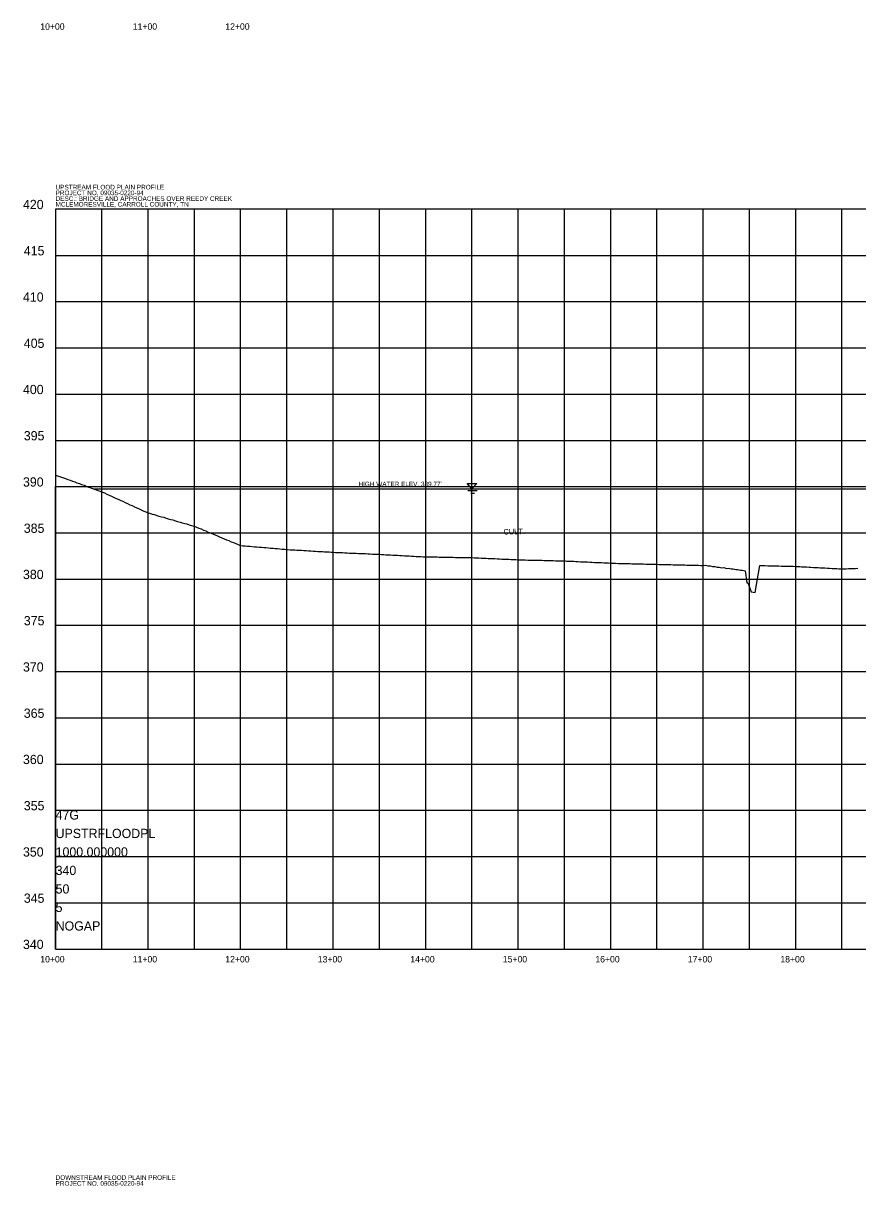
# Model space of a CAD drawing. Extents: x 1189978 to 1314812, y 571533 to 629339.
# Drawn here: x 1227570 to 1228472, y 624460 to 625717 of the extents above; entities that cross this region are included whole.
import ezdxf

# ---------------------------------------------------------------- set-up
doc = ezdxf.new("R2010")
doc.units = 0
for name, color, linetype in [('DESIGN - SHEET - Corner Text', 7, 'Continuous'), ('DESIGN - SHEET - Light Grid', 7, 'Continuous'), ('SURVEY - DRAINAGE - Pipes and Culverts Text', 7, 'Continuous'), ('SURVEY - PROFILE - Drainage - Bridge Hydraulic Data with Text', 7, 'Continuous'), ('SURVEY - PROFILE - Project Information and Notes', 7, 'Continuous')]:
    doc.layers.add(name, color=color, linetype=linetype)

msp = doc.modelspace()

# ---------------------------------------------------------------- linework, layer by layer
at = {"layer": 'DESIGN - SHEET - Light Grid'}
for p, q in [((1230304.9, 625516), (1227604.9, 625516)), ((1227604.9, 625516), (1227604.9, 624716)), ((1227654.9, 624716), (1227654.9, 625516)), ((1227704.9, 624716), (1227704.9, 625516)), ((1227754.9, 624716), (1227754.9, 625516)), ((1227804.9, 624716), (1227804.9, 625516)), ((1227854.9, 624716), (1227854.9, 625516)), ((1227904.9, 624716), (1227904.9, 625516)), ((1227954.9, 624716), (1227954.9, 625516)), ((1228004.9, 624716), (1228004.9, 625516)), ((1228054.9, 624716), (1228054.9, 625516)), ((1228104.9, 624716), (1228104.9, 625516)), ((1228154.9, 624716), (1228154.9, 625516)), ((1228204.9, 624716), (1228204.9, 625516)), ((1228254.9, 624716), (1228254.9, 625516)), ((1228304.9, 624716), (1228304.9, 625516)), ((1228354.9, 624716), (1228354.9, 625516)), ((1228404.9, 624716), (1228404.9, 625516)), ((1228454.9, 624716), (1228454.9, 625516)), ((1227604.9, 625466), (1230304.9, 625466)), ((1227604.9, 625416), (1230304.9, 625416)), ((1227604.9, 625366), (1230304.9, 625366)), ((1227604.9, 625316), (1230304.9, 625316)), ((1227604.9, 625266), (1230304.9, 625266)), ((1227604.9, 624716), (1227604.9, 625216)), ((1227604.9, 625216), (1230304.9, 625216)), ((1227604.9, 625166), (1230304.9, 625166)), ((1227604.9, 625116), (1230304.9, 625116)), ((1227604.9, 625066), (1230304.9, 625066)), ((1227604.9, 625016), (1230304.9, 625016)), ((1227604.9, 624966), (1230304.9, 624966)), ((1227604.9, 624916), (1230304.9, 624916)), ((1227604.9, 624866), (1230304.9, 624866)), ((1227604.9, 624816), (1230304.9, 624816)), ((1227604.9, 624766), (1230304.9, 624766)), ((1227604.9, 624716), (1230300, 624716)), ((1227604.9, 624716), (1227604.9, 624716)), ((1227604.9, 624716), (1230304.9, 624716))]:
    msp.add_line(p, q, dxfattribs=at)
at = {"layer": 'SURVEY - DRAINAGE - Pipes and Culverts Text'}
for p, q in [((1227645.5, 625213.7), (1230221, 625213.7)), ((1228049.7, 625219.3), (1228060.2, 625219.5)), ((1228049.7, 625219.3), (1228060.2, 625219.5)), ((1228054.9, 625213.7), (1228049.7, 625219.3)), ((1228054.9, 625213.7), (1228049.7, 625219.3)), ((1228050.5, 625211.7), (1228060.6, 625211.7)), ((1228050.5, 625211.7), (1228060.6, 625211.7)), ((1228060.2, 625219.5), (1228054.9, 625213.7)), ((1228060.2, 625219.5), (1228054.9, 625213.7)), ((1228053.6, 625209), (1228057.7, 625209)), ((1228053.6, 625209), (1228057.7, 625209))]:
    msp.add_line(p, q, dxfattribs=at)
at = {"layer": 'SURVEY - PROFILE - Drainage - Bridge Hydraulic Data with Text'}
msp.add_lwpolyline([(1227604.9, 625228.5), (1227615.6, 625224.8), (1227618, 625223.8), (1227620.6, 625222.9), (1227623, 625222), (1227625.6, 625221.1), (1227628, 625220.1), (1227630.6, 625219.2), (1227633, 625218.3), (1227635.6, 625217.4), (1227637.9, 625216.4), (1227640.6, 625215.5), (1227642.9, 625214.6), (1227645.6, 625213.7), (1227647.9, 625212.7), (1227650.6, 625211.8), (1227652.9, 625210.9), (1227655.5, 625210), (1227657.6, 625209.2), (1227660.3, 625207.8), (1227662.6, 625206.9), (1227665.3, 625205.5), (1227667.5, 625204.6), (1227670.3, 625203.2), (1227672.5, 625202.3), (1227675.3, 625201), (1227677.5, 625200.1), (1227680.2, 625198.7), (1227682.5, 625197.8), (1227685.2, 625196.4), (1227687.5, 625195.5), (1227690.2, 625194.1), (1227692.5, 625193.2), (1227695.2, 625191.8), (1227697.4, 625190.9), (1227700.2, 625189.5), (1227702.4, 625188.7), (1227704.4, 625187.7), (1227706.6, 625187.1), (1227709.4, 625186.2), (1227711.6, 625185.7), (1227714.4, 625184.8), (1227716.6, 625184.2), (1227719.4, 625183.4), (1227721.7, 625182.8), (1227724.4, 625181.9), (1227726.7, 625181.3), (1227729.4, 625180.5), (1227731.7, 625179.9), (1227734.4, 625179), (1227736.7, 625178.4), (1227739.4, 625177.6), (1227741.7, 625177), (1227744.4, 625176.2), (1227746.7, 625175.6), (1227749.4, 625174.7), (1227751.7, 625174.1), (1227754.4, 625173.3), (1227754.8, 625173.2), (1227757.1, 625172.3), (1227759.7, 625171.1), (1227762.1, 625170.2), (1227764.7, 625169), (1227767.1, 625168.1), (1227769.7, 625166.9), (1227772.1, 625165.9), (1227774.7, 625164.8), (1227777.2, 625163.8), (1227779.7, 625162.7), (1227782.2, 625161.7), (1227784.7, 625160.6), (1227787.2, 625159.6), (1227789.7, 625158.5), (1227792.2, 625157.6), (1227794.6, 625156.4), (1227797.2, 625155.5), (1227799.6, 625154.3), (1227802.2, 625153.4), (1227804.3, 625152.4), (1227804.9, 625152.3), (1227807.3, 625152.1), (1227809.9, 625151.9), (1227812.3, 625151.7), (1227814.9, 625151.5), (1227817.3, 625151.2), (1227819.9, 625151), (1227822.3, 625150.8), (1227824.9, 625150.6), (1227827.3, 625150.4), (1227829.9, 625150.2), (1227832.3, 625150), (1227834.9, 625149.7), (1227837.3, 625149.5), (1227839.9, 625149.3), (1227842.3, 625149.1), (1227844.9, 625148.9), (1227847.3, 625148.7), (1227849.9, 625148.5), (1227852.3, 625148.2), (1227855, 625148), (1227855.7, 625148), (1227858.3, 625147.8), (1227860.7, 625147.7), (1227863.3, 625147.5), (1227865.7, 625147.4), (1227868.3, 625147.2), (1227870.7, 625147.1), (1227873.3, 625146.9), (1227875.7, 625146.8), (1227878.3, 625146.6), (1227880.7, 625146.5), (1227883.2, 625146.3), (1227885.7, 625146.2), (1227888.2, 625146), (1227890.7, 625145.9), (1227893.2, 625145.8), (1227895.7, 625145.6), (1227898.2, 625145.5), (1227900.7, 625145.3), (1227902.8, 625145.2), (1227905.3, 625145), (1227907.4, 625144.9), (1227909.9, 625144.8), (1227912.4, 625144.7), (1227914.9, 625144.6), (1227917.4, 625144.5), (1227919.9, 625144.4), (1227922.4, 625144.2), (1227924.9, 625144.1), (1227927.4, 625144), (1227929.9, 625143.9), (1227932.4, 625143.8), (1227934.9, 625143.7), (1227937.4, 625143.6), (1227939.9, 625143.5), (1227942.4, 625143.3), (1227944.9, 625143.2), (1227947.4, 625143.1), (1227949.9, 625143), (1227952.4, 625142.9), (1227955, 625142.8), (1227957, 625142.7), (1227959.5, 625142.5), (1227962, 625142.4), (1227964.5, 625142.3), (1227967, 625142.1), (1227969.5, 625142), (1227972, 625141.9), (1227974.5, 625141.7), (1227977, 625141.6), (1227979.5, 625141.4), (1227982, 625141.3), (1227984.5, 625141.2), (1227987, 625141), (1227989.5, 625140.9), (1227992.1, 625140.8), (1227994.5, 625140.6), (1227997.1, 625140.5), (1227999.5, 625140.3), (1228002.1, 625140.2), (1228004.6, 625140.1), (1228007.2, 625140), (1228009.6, 625140), (1228012.2, 625139.9), (1228014.6, 625139.9), (1228017.2, 625139.9), (1228019.6, 625139.8), (1228022.2, 625139.8), (1228024.6, 625139.7), (1228027.2, 625139.7), (1228029.6, 625139.7), (1228032.2, 625139.6), (1228034.6, 625139.6), (1228037.2, 625139.5), (1228039.6, 625139.5), (1228042.2, 625139.4), (1228044.6, 625139.4), (1228047.2, 625139.4), (1228049.6, 625139.3), (1228052.2, 625139.3), (1228054.3, 625139.2), (1228054.8, 625139.2), (1228057.3, 625139.1), (1228059.8, 625139), (1228062.3, 625138.9), (1228064.8, 625138.8), (1228067.3, 625138.6), (1228069.8, 625138.5), (1228072.3, 625138.4), (1228074.8, 625138.3), (1228077.4, 625138.2), (1228079.8, 625138.1), (1228082.4, 625137.9), (1228084.8, 625137.8), (1228087.4, 625137.7), (1228089.8, 625137.6), (1228092.5, 625137.5), (1228094.7, 625137.4), (1228097.5, 625137.2), (1228099.7, 625137.1), (1228102.5, 625137), (1228104.7, 625136.9), (1228105.1, 625136.9), (1228105.4, 625136.9), (1228107.6, 625136.8), (1228110.4, 625136.7), (1228112.6, 625136.7), (1228115.4, 625136.6), (1228117.6, 625136.6), (1228120.4, 625136.5), (1228122.6, 625136.5), (1228125.4, 625136.4), (1228127.7, 625136.3), (1228130.4, 625136.3), (1228132.7, 625136.2), (1228135.4, 625136.1), (1228137.7, 625136.1), (1228140.4, 625136), (1228142.7, 625136), (1228145.4, 625135.9), (1228147.8, 625135.9), (1228150.4, 625135.8), (1228152.8, 625135.7), (1228155.6, 625135.7), (1228157.3, 625135.5), (1228159.9, 625135.5), (1228162.3, 625135.3), (1228164.9, 625135.2), (1228167.3, 625135.1), (1228169.9, 625135), (1228172.3, 625134.8), (1228174.8, 625134.8), (1228177.3, 625134.6), (1228179.8, 625134.5), (1228182.4, 625134.4), (1228184.8, 625134.3), (1228187.4, 625134.1), (1228189.8, 625134), (1228192.4, 625133.9), (1228194.8, 625133.8), (1228197.4, 625133.6), (1228199.8, 625133.5), (1228202.4, 625133.4), (1228204.6, 625133.3), (1228205.5, 625133.3), (1228207.9, 625133.2), (1228210.5, 625133.2), (1228212.9, 625133), (1228215.5, 625133), (1228217.9, 625132.9), (1228220.5, 625132.9), (1228222.9, 625132.8), (1228225.5, 625132.8), (1228227.9, 625132.6), (1228230.5, 625132.6), (1228232.9, 625132.5), (1228235.5, 625132.5), (1228237.9, 625132.4), (1228240.5, 625132.4), (1228242.9, 625132.2), (1228245.5, 625132.2), (1228247.9, 625132.1), (1228250.5, 625132.1), (1228252.2, 625132), (1228254.9, 625132), (1228257.3, 625131.9), (1228259.9, 625131.9), (1228262.3, 625131.8), (1228264.9, 625131.8), (1228267.3, 625131.6), (1228269.9, 625131.6), (1228272.3, 625131.5), (1228274.9, 625131.5), (1228277.3, 625131.4), (1228279.9, 625131.4), (1228282.3, 625131.3), (1228284.9, 625131.3), (1228287.3, 625131.1), (1228289.9, 625131.2), (1228292.3, 625131), (1228294.9, 625131), (1228297.3, 625130.9), (1228299.9, 625130.9), (1228302.3, 625130.8), (1228305.1, 625130.8), (1228307.4, 625130.9), (1228310, 625130.2), (1228312.4, 625130.3), (1228315, 625129.6), (1228317.4, 625129.7), (1228320, 625128.9), (1228322.3, 625129), (1228325, 625128.3), (1228327.3, 625128.4), (1228330, 625127.6), (1228332.3, 625127.7), (1228335.1, 625127), (1228337.3, 625127), (1228340.1, 625126.3), (1228342.3, 625126.3), (1228345.1, 625125.5), (1228347.2, 625125.6), (1228350.1, 625124.8), (1228352, 625112.1), (1228353.2, 625112.1), (1228353.9, 625110.3), (1228356.9, 625102.4), (1228361.1, 625101.6), (1228363.2, 625114.2), (1228366.1, 625130.6), (1228367.7, 625130.6), (1228369.4, 625130.7), (1228371.5, 625130.6), (1228374.7, 625130.4), (1228376.5, 625130.4), (1228379.7, 625130.3), (1228381.5, 625130.3), (1228384.6, 625130.2), (1228386.5, 625130.2), (1228389.6, 625130.1), (1228391.5, 625130.1), (1228394.5, 625130), (1228396.5, 625130), (1228399.5, 625129.8), (1228401.5, 625129.8), (1228402.1, 625129.8), (1228405.1, 625129.7), (1228407.1, 625129.6), (1228409.3, 625129.5), (1228411.3, 625129.4), (1228414.3, 625129.2), (1228416.4, 625129.1), (1228419.3, 625129), (1228421.4, 625128.8), (1228424.3, 625128.7), (1228426.4, 625128.5), (1228429.3, 625128.4), (1228431.4, 625128.3), (1228434.3, 625128.1), (1228436.4, 625128), (1228439.2, 625127.9), (1228441.5, 625127.7), (1228444.2, 625127.6), (1228446.5, 625127.4), (1228449.2, 625127.3), (1228451.5, 625127.1), (1228454.3, 625127), (1228457, 625127.1), (1228459.3, 625127.2), (1228462, 625127.3), (1228464.3, 625127.4), (1228467, 625127.6), (1228469.3, 625127.6), (1228472, 625127.8)], dxfattribs=at)

# ---------------------------------------------------------------- texts
at = {"layer": 'DESIGN - SHEET - Corner Text'}
for s, height, p in [('10+00', 7, (1227588.3, 625709.9)), ('11+00', 7, (1227688.3, 625709.9)), ('12+00', 7, (1227788.3, 625709.9)), ('420', 10, (1227569.6, 625516)), ('415', 10, (1227570.5, 625466)), ('410', 10, (1227569.6, 625416)), ('405', 10, (1227570.5, 625366)), ('400', 10, (1227569.6, 625316)), ('395', 10, (1227570.5, 625266)), ('390', 10, (1227569.6, 625216)), ('385', 10, (1227570.5, 625166)), ('380', 10, (1227569.6, 625116)), ('375', 10, (1227570.5, 625066)), ('370', 10, (1227569.6, 625016)), ('365', 10, (1227570.5, 624966)), ('360', 10, (1227569.6, 624916)), ('355', 10, (1227570.5, 624866)), ('350', 10, (1227569.6, 624816)), ('345', 10, (1227570.5, 624766)), ('340', 10, (1227569.6, 624716)), ('10+00', 7, (1227588.3, 624701.5)), ('11+00', 7, (1227688.3, 624701.5)), ('12+00', 7, (1227788.3, 624701.5)), ('13+00', 7, (1227888.3, 624701.5)), ('14+00', 7, (1227988.3, 624701.5)), ('15+00', 7, (1228088.3, 624701.5)), ('16+00', 7, (1228188.3, 624701.5)), ('17+00', 7, (1228288.3, 624701.5)), ('18+00', 7, (1228388.3, 624701.5))]:
    msp.add_text(s, height=height, dxfattribs=at).set_placement(p)
at = {"layer": 'DESIGN - SHEET - Light Grid'}
for s, p in [('47G', (1227604.9, 624856)), ('UPSTRFLOODPL', (1227604.9, 624836)), ('1000.000000', (1227604.9, 624816)), ('340', (1227604.9, 624796)), ('50', (1227604.9, 624776)), ('5', (1227604.9, 624756)), ('NOGAP', (1227604.9, 624736))]:
    msp.add_text(s, height=10, dxfattribs=at).set_placement(p)
at = {"layer": 'SURVEY - DRAINAGE - Pipes and Culverts Text'}
msp.add_text('CULT.', height=6, rotation=1.3886, dxfattribs=at).set_placement((1228089.1, 625164.1))
at = {"layer": 'SURVEY - PROFILE - Drainage - Bridge Hydraulic Data with Text'}
msp.add_text("HIGH WATER ELEV. 389.77'", height=5, dxfattribs=at).set_placement((1227932.3, 625216.3))
at = {"layer": 'SURVEY - PROFILE - Project Information and Notes'}
for s, p in [('UPSTREAM FLOOD PLAIN PROFILE', (1227604.9, 625537.3)), ('PROJECT NO. 09035-0220-94', (1227604.9, 625531.1)), ('DESC.: BRIDGE AND APPROACHES OVER REEDY CREEK', (1227604.9, 625524.9)), ('MCLEMORESVILLE, CARROLL COUNTY, TN', (1227604.9, 625518.7)), ('DOWNSTREAM FLOOD PLAIN PROFILE', (1227604.9, 624466.4)), ('PROJECT NO. 09035-0220-94', (1227604.9, 624460.1))]:
    msp.add_text(s, height=5, dxfattribs=at).set_placement(p)

doc.saveas('drawing.dxf')
